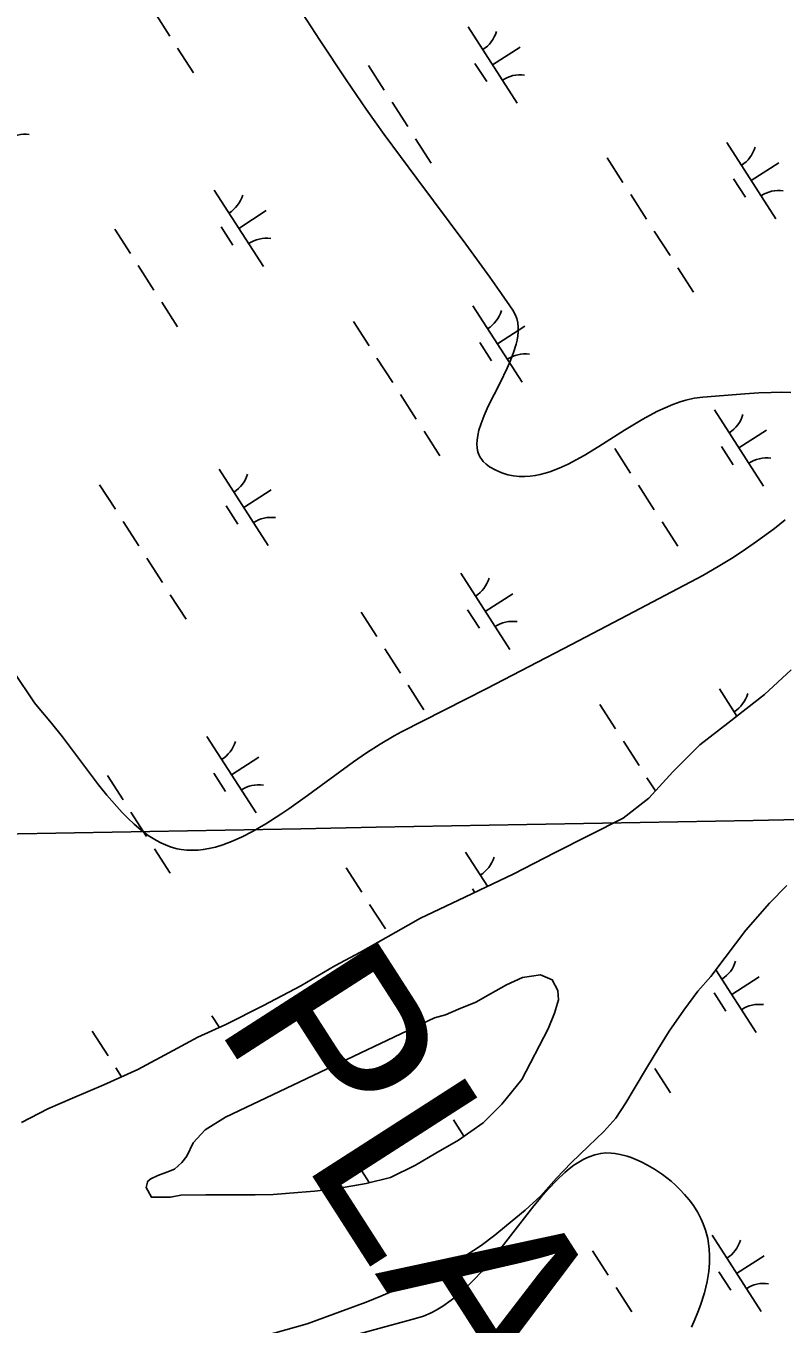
# Model space of a CAD drawing. Extents: x 3937982 to 3958556, y 219448 to 241894.
# Drawn here: x 3949599 to 3950018, y 236171 to 236886 of the extents above; entities that cross this region are included whole.
import ezdxf

# ---------------------------------------------------------------- set-up
doc = ezdxf.new("R2010")
doc.units = 0
for name, color, linetype in [('V-GRID-MAJR', 7, 'Continuous'), ('V-SITE-VEGE', 7, 'Continuous'), ('V-TOPO-GNAM-IDEN', 7, 'Continuous'), ('V-TOPO-SHOR', 7, 'Continuous'), ('V-WETL-SWMP', 7, 'Continuous')]:
    doc.layers.add(name, color=color, linetype=linetype)

msp = doc.modelspace()

# ---------------------------------------------------------------- linework, layer by layer
at = {"layer": 'V-GRID-MAJR'}
msp.add_spline([(3942640.453, 236314.075), (3945968.142, 236374.431), (3951288.627, 236471.56), (3951347.833, 236472.645)], degree=3, dxfattribs=at)
at = {"layer": 'V-SITE-VEGE'}
for points in [[(3949746.864, 236900.017), (3949761.126, 236877.853), (3949775.624, 236855.923), (3949786.722, 236839.777), (3949796.731, 236825.791), (3949814.638, 236801.541), (3949841.643, 236765.385), (3949854.818, 236747.261), (3949861.247, 236738.157), (3949867.536, 236729.017), (3949868.836, 236726.734), (3949869.731, 236724.407), (3949870.274, 236722.05), (3949870.522, 236719.682), (3949870.518, 236717.311), (3949870.307, 236714.949), (3949869.918, 236712.606), (3949869.387, 236710.292), (3949867.98, 236705.699), (3949866.283, 236701.285), (3949864.433, 236697.081), (3949860.55, 236689.11), (3949854.05, 236676.152), (3949851.744, 236671.036), (3949850.054, 236666.705), (3949848.905, 236663.049), (3949848.203, 236659.971), (3949847.855, 236657.382), (3949847.779, 236655.205), (3949847.9, 236653.372), (3949848.162, 236651.828), (3949848.516, 236650.525), (3949849.438, 236648.359), (3949850.394, 236646.833), (3949851.271, 236645.747), (3949852.852, 236644.22), (3949854.769, 236642.817), (3949858.195, 236640.869), (3949861.539, 236639.417)], [(3949861.539, 236639.417), (3949864.802, 236638.397), (3949867.982, 236637.752), (3949871.083, 236637.428), (3949874.104, 236637.383), (3949877.045, 236637.576), (3949879.908, 236637.971), (3949882.693, 236638.536), (3949885.403, 236639.245), (3949888.036, 236640.072), (3949893.167, 236642.032), (3949898.002, 236644.244), (3949902.563, 236646.595), (3949906.854, 236648.998), (3949914.943, 236653.882), (3949929.203, 236662.934), (3949939.28, 236669.048), (3949947.011, 236673.236), (3949950.165, 236674.766), (3949955.688, 236677.133), (3949959.825, 236678.61), (3949962.928, 236679.523), (3949967.575, 236680.553), (3949972.213, 236681.129), (3949995.45, 236683.029), (3950003.185, 236683.527), (3950009.952, 236683.795), (3950015.813, 236683.857), (3950020.86, 236683.744)], [(3950017.642, 236613.481), (3950011.715, 236608.851), (3950001.875, 236601.611), (3949993.918, 236596.131), (3949988.104, 236592.334), (3949980.803, 236587.826), (3949972.213, 236582.956), (3949930.848, 236561.032), (3949899.819, 236544.804), (3949853.165, 236520.703), (3949806.26, 236496.755), (3949802.207, 236494.605), (3949794.394, 236490.001), (3949786.857, 236485.115), (3949779.736, 236480.195), (3949754.456, 236461.761), (3949744.13, 236454.423), (3949739.63, 236451.366), (3949731.498, 236446.153), (3949724.412, 236442.037), (3949718.042, 236438.764), (3949712.531, 236436.327), (3949707.753, 236434.554), (3949703.616, 236433.308), (3949700.032, 236432.473), (3949696.925, 236431.946), (3949694.228, 236431.652), (3949691.889, 236431.527), (3949687.836, 236431.621), (3949684.836, 236431.963), (3949682.61, 236432.379), (3949679.306, 236433.272), (3949676.05, 236434.498), (3949673.549, 236435.666), (3949671.168, 236436.933), (3949666.66, 236439.753), (3949662.55, 236442.803), (3949658.79, 236445.975), (3949655.337, 236449.201), (3949652.16, 236452.42), (3949649.227, 236455.589), (3949643.829, 236461.872), (3949639.19, 236467.647), (3949619.294, 236493.997)], [(3949619.294, 236493.997), (3949613.262, 236501.593), (3949605.494, 236510.645), (3949603.956, 236512.664), (3949592.316, 236530.042)], [(3949842.487, 236191.233), (3949846.159, 236194.895), (3949850.257, 236199.304), (3949854.83, 236204.577), (3949859.932, 236210.82), (3949879.222, 236235.642), (3949883.052, 236240.307), (3949887.146, 236245.013), (3949891.545, 236249.656), (3949896.204, 236254.018), (3949898.676, 236256.068), (3949901.252, 236257.995), (3949903.943, 236259.767), (3949906.757, 236261.346), (3949909.702, 236262.692), (3949912.795, 236263.759), (3949916.047, 236264.494), (3949918.836, 236264.766), (3949921.792, 236264.711), (3949923.838, 236264.496), (3949926.654, 236264), (3949930.52, 236262.984), (3949932.773, 236262.231), (3949935.374, 236261.221), (3949938.366, 236259.884), (3949941.786, 236258.131), (3949945.665, 236255.853), (3949950.009, 236252.914), (3949954.777, 236249.171)], [(3949954.777, 236249.171), (3949957.206, 236247.026), (3949959.69, 236244.63), (3949962.197, 236241.968), (3949964.687, 236239.017), (3949967.11, 236235.76), (3949969.469, 236232.029), (3949971.437, 236228.236), (3949972.541, 236225.678), (3949973.76, 236222.233), (3949974.958, 236217.58), (3949975.435, 236214.897), (3949975.799, 236211.809), (3949975.992, 236208.252), (3949975.937, 236204.158), (3949975.533, 236199.445), (3949974.659, 236194.026), (3949973.17, 236187.804), (3949970.989, 236180.923), (3949969.571, 236177.134), (3949967.915, 236173.098), (3949965.992, 236168.799)], [(3949771.487, 236161.938), (3949813.921, 236173.503), (3949818.316, 236174.945), (3949822.58, 236176.788), (3949825.355, 236178.228), (3949828.972, 236180.384), (3949833.66, 236183.655), (3949836.273, 236185.709), (3949839.204, 236188.206), (3949842.487, 236191.233)]]:
    msp.add_lwpolyline(points, dxfattribs=at)
at = {"layer": 'V-TOPO-SHOR'}
for points in [[(3949705.859, 236157.009), (3949754.255, 236170.591), (3949786.759, 236182.602), (3949794.781, 236185.906), (3949801.197, 236188.589), (3949805.002, 236190.643), (3949812.025, 236193.332), (3949817.641, 236195.603), (3949825.259, 236198.902), (3949830.869, 236201.78), (3949834.875, 236204.037), (3949841.678, 236208.334), (3949850.081, 236213.857), (3949857.675, 236219.573), (3949864.065, 236224.873), (3949874.452, 236233.237), (3949883.031, 236241.177), (3949891.592, 236250.932), (3949899.763, 236259.271), (3949909.338, 236268.432), (3949917.712, 236276.573), (3949924.284, 236283.89), (3949929.836, 236292.404), (3949934.391, 236300.104), (3949941.717, 236312.462), (3949947.461, 236321.785), (3949953.804, 236331.918), (3949961.742, 236343.479), (3949969.492, 236353.83), (3949976.658, 236361.956), (3949984.606, 236372.509), (3949995.933, 236387.527), (3950009.073, 236402.363), (3950018.642, 236412.128)], [(3949824.415, 236339.24), (3949709.174, 236284.499), (3949697.968, 236277.537), (3949691.394, 236270.421), (3949687.844, 236262.933), (3949685.059, 236259.482), (3949681.07, 236255.816), (3949676.857, 236254.162), (3949671.841, 236252.3), (3949668.034, 236250.449), (3949666.435, 236249.224), (3949666.24, 236248.618), (3949665.464, 236245.789), (3949668.337, 236240.381), (3949678.809, 236240.487), (3949684.637, 236241.554), (3949698.33, 236241.693), (3949711.624, 236241.628), (3949725.517, 236241.767), (3949735.385, 236241.867), (3949749.067, 236243.014), (3949758.324, 236243.713), (3949770.997, 236245.251), (3949786.677, 236248.03), (3949800.138, 236251.188), (3949813.964, 236257.973), (3949825.173, 236264.733), (3949837.586, 236271.908), (3949851.187, 236281.31), (3949861.554, 236291.685), (3949872.49, 236305.29), (3949887.111, 236333.231), (3949890.447, 236341.724), (3949892.788, 236349.197), (3949892.333, 236354.229), (3949889.253, 236360.24), (3949882.779, 236362.992), (3949872.926, 236361.483), (3949864.108, 236357.364), (3949855.295, 236352.441), (3949847.085, 236347.927), (3949837.66, 236344.005), (3949830.441, 236340.913), (3949824.415, 236339.24)]]:
    msp.add_lwpolyline(points, dxfattribs=at)
at = {"layer": 'V-WETL-SWMP'}
for p, q in [((3949669.847, 236893.547), (3949678.507, 236880.093)), ((3949842.861, 236885.205), (3949869.923, 236843.161)), ((3949682.837, 236873.366), (3949691.497, 236859.912)), ((3949856.392, 236864.183), (3949871.528, 236873.925)), ((3949787.995, 236863.807), (3949796.655, 236850.354)), ((3949846.657, 236865.052), (3949853.152, 236854.962)), ((3949800.985, 236843.627), (3949809.645, 236830.173)), ((3949813.975, 236823.446), (3949822.635, 236809.992)), ((3949985.427, 236821.514), (3950012.489, 236779.471)), ((3949919.562, 236812.919), (3949928.222, 236799.466)), ((3949998.958, 236800.493), (3950014.094, 236810.235)), ((3949989.223, 236801.362), (3949995.718, 236791.272)), ((3949702.994, 236795.175), (3949730.056, 236753.132)), ((3949932.552, 236792.739), (3949941.212, 236779.285)), ((3949716.525, 236774.153), (3949731.661, 236783.896)), ((3949706.79, 236775.023), (3949713.285, 236764.932)), ((3949648.128, 236773.778), (3949656.788, 236760.324)), ((3949945.542, 236772.558), (3949954.202, 236759.104)), ((3949661.118, 236753.597), (3949669.778, 236740.143)), ((3949958.532, 236752.377), (3949967.192, 236738.923)), ((3949674.108, 236733.416), (3949682.768, 236719.963)), ((3949845.56, 236731.485), (3949872.622, 236689.442)), ((3949779.695, 236722.89), (3949788.355, 236709.436)), ((3949859.091, 236710.463), (3949874.226, 236720.206)), ((3949849.356, 236711.332), (3949855.851, 236701.242)), ((3949792.685, 236702.709), (3949801.345, 236689.255)), ((3949805.675, 236682.528), (3949814.335, 236669.075)), ((3949978.689, 236674.186), (3950005.751, 236632.143)), ((3949818.665, 236662.348), (3949827.324, 236648.894)), ((3949992.22, 236653.165), (3950007.356, 236662.907)), ((3949982.485, 236654.034), (3949988.98, 236643.943)), ((3949923.823, 236652.789), (3949932.483, 236639.335)), ((3949705.693, 236641.455), (3949732.755, 236599.412)), ((3949639.828, 236632.86), (3949648.487, 236619.407)), ((3949936.813, 236632.608), (3949945.473, 236619.155)), ((3949719.224, 236620.434), (3949734.359, 236630.176)), ((3949709.489, 236621.303), (3949715.983, 236611.213)), ((3949652.817, 236612.68), (3949661.477, 236599.226)), ((3949949.803, 236612.428), (3949958.463, 236598.974)), ((3949665.807, 236592.499), (3949674.467, 236579.045)), ((3949838.822, 236584.157), (3949865.884, 236542.114)), ((3949678.797, 236572.318), (3949687.457, 236558.864)), ((3949852.353, 236563.135), (3949867.488, 236572.878)), ((3949783.956, 236562.76), (3949792.616, 236549.306)), ((3949842.618, 236564.004), (3949849.113, 236553.914)), ((3949796.946, 236542.579), (3949805.606, 236529.125)), ((3950021.037, 236530.947), (3950006.273, 236517.304)), ((3949809.936, 236522.398), (3949818.595, 236508.944)), ((3949981.388, 236520.467), (3949991.051, 236505.453)), ((3949915.523, 236511.872), (3949924.183, 236498.418)), ((3950006.273, 236517.304), (3949986.092, 236501.592)), ((3949986.092, 236501.592), (3949970.708, 236489.554)), ((3949698.955, 236494.127), (3949726.017, 236452.084)), ((3949928.513, 236491.691), (3949937.172, 236478.237)), ((3949970.708, 236489.554), (3949955.755, 236474.7)), ((3949712.486, 236473.106), (3949727.621, 236482.848)), ((3949955.755, 236474.7), (3949942.61, 236460.268)), ((3949644.088, 236472.73), (3949652.748, 236459.276)), ((3949702.75, 236473.975), (3949709.245, 236463.884)), ((3949941.502, 236471.51), (3949946.201, 236464.211)), ((3949942.61, 236460.268), (3949928.423, 236449.249)), ((3949657.078, 236452.549), (3949665.738, 236439.096)), ((3949928.423, 236449.249), (3949890.955, 236430.34)), ((3949670.068, 236432.369), (3949678.728, 236418.915)), ((3949841.52, 236430.437), (3949853.605, 236411.663)), ((3949890.955, 236430.34), (3949867.715, 236418.423)), ((3949775.655, 236421.842), (3949784.315, 236408.388)), ((3949867.715, 236418.423), (3949837.653, 236404.02)), ((3949845.316, 236410.285), (3949846.592, 236408.303)), ((3950009.074, 236402.363), (3950018.641, 236412.127)), ((3949837.653, 236404.02), (3949816.608, 236394.139)), ((3949788.645, 236401.661), (3949797.305, 236388.208)), ((3949995.933, 236387.528), (3950009.074, 236402.363)), ((3949816.608, 236394.139), (3949802.993, 236386.348)), ((3949802.993, 236386.348), (3949783.568, 236375.477)), ((3949984.606, 236372.51), (3949995.933, 236387.528)), ((3949783.568, 236375.477), (3949769.548, 236367.883)), ((3949769.548, 236367.883), (3949750.73, 236356.817)), ((3949976.658, 236361.957), (3949984.606, 236372.51)), ((3949969.491, 236353.829), (3949976.658, 236361.957)), ((3949979.456, 236365.672), (3950001.712, 236331.095)), ((3949988.181, 236352.117), (3950003.316, 236361.859)), ((3949750.73, 236356.817), (3949730.098, 236345.933)), ((3949961.742, 236343.479), (3949969.491, 236353.829)), ((3949730.098, 236345.933), (3949709.461, 236335.452)), ((3949978.446, 236352.986), (3949984.941, 236342.896)), ((3949701.653, 236340.408), (3949705.863, 236333.867)), ((3949953.804, 236331.919), (3949961.742, 236343.479)), ((3949635.788, 236331.813), (3949644.448, 236318.359)), ((3949709.461, 236335.452), (3949694.023, 236328.65)), ((3949947.462, 236321.785), (3949953.804, 236331.919)), ((3949694.023, 236328.65), (3949680.404, 236321.261)), ((3949680.404, 236321.261), (3949660.975, 236310.793)), ((3949941.717, 236312.463), (3949947.462, 236321.785)), ((3949660.975, 236310.793), (3949642.131, 236302.344)), ((3949648.778, 236311.632), (3949651.929, 236306.737)), ((3949934.391, 236300.104), (3949941.717, 236312.463)), ((3949945.763, 236311.38), (3949954.423, 236297.926)), ((3949642.131, 236302.344), (3949624.887, 236294.919)), ((3949929.837, 236292.404), (3949934.391, 236300.104)), ((3949611.251, 236289.141), (3949596.828, 236281.543)), ((3949624.887, 236294.919), (3949611.251, 236289.141)), ((3949924.285, 236283.89), (3949929.837, 236292.404)), ((3949834.782, 236283.109), (3949840.636, 236274.016)), ((3949917.713, 236276.573), (3949924.285, 236283.89)), ((3949909.338, 236268.432), (3949917.713, 236276.573)), ((3949899.764, 236259.272), (3949909.338, 236268.432)), ((3949779.916, 236261.712), (3949788.455, 236248.446)), ((3949683.354, 236257.915), (3949683.418, 236257.817)), ((3949891.592, 236250.932), (3949899.764, 236259.272)), ((3949883.032, 236241.178), (3949891.592, 236250.932)), ((3949874.453, 236233.237), (3949883.032, 236241.178)), ((3949864.065, 236224.874), (3949874.453, 236233.237)), ((3949857.675, 236219.573), (3949864.065, 236224.874)), ((3949850.08, 236213.857), (3949857.675, 236219.573)), ((3949977.348, 236219.419), (3950004.411, 236177.376)), ((3949841.678, 236208.334), (3949850.08, 236213.857)), ((3949911.483, 236210.824), (3949920.143, 236197.37)), ((3949830.869, 236201.78), (3949834.874, 236204.036)), ((3949834.874, 236204.036), (3949841.678, 236208.334)), ((3949990.879, 236198.397), (3950006.015, 236208.14)), ((3949817.641, 236195.604), (3949825.26, 236198.903)), ((3949825.26, 236198.903), (3949830.869, 236201.78)), ((3949981.144, 236199.266), (3949987.639, 236189.176)), ((3949794.781, 236185.906), (3949801.198, 236188.589)), ((3949801.198, 236188.589), (3949805.003, 236190.642)), ((3949805.003, 236190.642), (3949812.025, 236193.331)), ((3949812.025, 236193.331), (3949817.641, 236195.604)), ((3949924.473, 236190.643), (3949933.133, 236177.189)), ((3949754.256, 236170.591), (3949786.759, 236182.602)), ((3949786.759, 236182.602), (3949794.781, 236185.906)), ((3949705.859, 236157.009), (3949754.256, 236170.591))]:
    msp.add_line(p, q, dxfattribs=at)
msp.add_lwpolyline([(3949709.174, 236284.498), (3949824.416, 236339.239), (3949830.441, 236340.912), (3949837.66, 236344.006), (3949847.085, 236347.928), (3949855.296, 236352.442), (3949864.107, 236357.365), (3949872.927, 236361.483), (3949882.779, 236362.992), (3949889.252, 236360.239), (3949892.334, 236354.228), (3949892.788, 236349.198), (3949890.447, 236341.723), (3949887.11, 236333.231), (3949872.491, 236305.29), (3949861.553, 236291.686), (3949851.186, 236281.31), (3949837.587, 236271.908), (3949825.174, 236264.733), (3949813.965, 236257.973), (3949800.138, 236251.187), (3949786.677, 236248.029), (3949770.997, 236245.251), (3949758.325, 236243.713), (3949749.068, 236243.014), (3949735.385, 236241.868), (3949725.518, 236241.768), (3949711.624, 236241.627), (3949698.331, 236241.693), (3949684.638, 236241.554), (3949678.809, 236240.488), (3949668.338, 236240.381), (3949665.463, 236245.789), (3949666.24, 236248.617), (3949666.435, 236249.223), (3949668.034, 236250.448), (3949671.842, 236252.299), (3949676.857, 236254.162), (3949681.07, 236255.816), (3949685.06, 236259.482), (3949687.845, 236262.934), (3949691.393, 236270.421), (3949697.967, 236277.537)], close=True, dxfattribs=at)
for centre, start, end in [((3949841.642, 236887.537), 301.99668, 343.540338), ((3949871.542, 236841.086), 81.996677, 123.540335), ((3949598.545, 236808.355), 81.996677, 123.540335), ((3949984.208, 236823.847), 301.99668, 343.540338), ((3949701.775, 236797.508), 301.99668, 343.540338), ((3950014.108, 236777.395), 81.996677, 123.540335), ((3949731.675, 236751.056), 81.996677, 123.540335), ((3949844.341, 236733.818), 301.99668, 343.540338), ((3949874.241, 236687.366), 81.996677, 123.540335), ((3949977.47, 236676.519), 301.99668, 343.540338), ((3950007.37, 236630.067), 81.996677, 123.540335), ((3949704.473, 236643.788), 301.99668, 343.540338), ((3949734.373, 236597.336), 81.996677, 123.540335), ((3949837.603, 236586.49), 301.99668, 343.540338), ((3949867.503, 236540.038), 81.996677, 123.540335), ((3949980.168, 236522.799), 301.99668, 343.540338), ((3949697.735, 236496.46), 301.99668, 343.540338), ((3949727.635, 236450.008), 81.996677, 123.540335), ((3949840.301, 236432.77), 301.99668, 343.540338), ((3949973.43, 236375.471), 301.99668, 343.540338), ((3950003.33, 236329.019), 81.996677, 123.540335), ((3949976.129, 236221.752), 301.99668, 343.540338), ((3950006.029, 236175.3), 81.996677, 123.540335)]:
    msp.add_arc(centre, 17.623, start, end, dxfattribs=at)

# ---------------------------------------------------------------- texts
at = {"layer": 'V-TOPO-GNAM-IDEN'}
msp.add_text('PLAQUEMINES', height=99.9998, rotation=302.715462, dxfattribs=at).set_placement((3949702.943, 236336.06))

doc.saveas('drawing.dxf')
